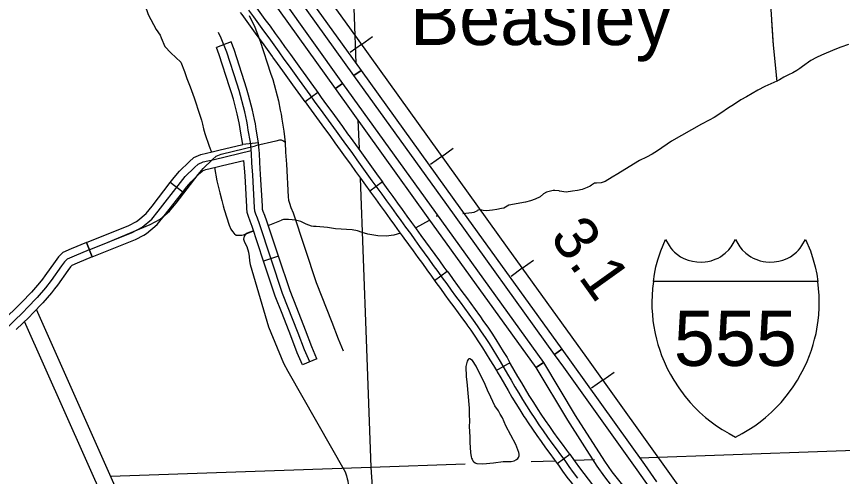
# Model space of a CAD drawing. Extents: x -117616 to 64730, y 54117 to 789866.
# Drawn here: x 62585 to 62743.2, y 55155.2 to 55243.3 of the extents above; entities that cross this region are included whole.
import ezdxf

# ---------------------------------------------------------------- set-up
doc = ezdxf.new("R2010")
doc.units = 0
for name, color, linetype in [('Level 19', 7, 'Continuous'), ('Level 23', 7, 'Continuous'), ('Level 25', 7, 'Continuous'), ('Level 31', 7, 'Continuous'), ('Level 35', 7, 'Continuous'), ('Level 40', 7, 'Continuous'), ('Level 43', 7, 'Continuous'), ('Level 45', 7, 'Continuous'), ('Level 46', 7, 'Continuous'), ('Level 48', 7, 'Continuous'), ('Level 5', 7, 'Continuous')]:
    doc.layers.add(name, color=color, linetype=linetype)

msp = doc.modelspace()

# ---------------------------------------------------------------- linework, layer by layer
at = {"layer": 'Level 19'}
for p, q in [((62636.98, 55252.48), (62650.98, 55232.96)), ((62649.6, 55231.97), (62635.61, 55251.48)), ((62646.06, 55229.46), (62632.12, 55248.97)), ((62633.5, 55249.96), (62647.45, 55230.45)), ((62650.98, 55232.96), (62649.6, 55231.97)), ((62647.45, 55230.45), (62646.06, 55229.46)), ((62689.41, 55179.53), (62688.03, 55178.54)), ((62685.88, 55177.02), (62684.5, 55176.03))]:
    msp.add_line(p, q, dxfattribs=at)
for points in [[(62649.6, 55231.97), (62650.98, 55232.96)], [(62688.03, 55178.54), (62667.37, 55207.25), (62649.6, 55231.97)], [(62650.98, 55232.96), (62668.75, 55208.24), (62689.41, 55179.53)], [(62646.06, 55229.46), (62647.45, 55230.45)], [(62647.45, 55230.45), (62665.21, 55205.73), (62685.88, 55177.02)], [(62684.5, 55176.03), (62663.83, 55204.74), (62646.06, 55229.46)], [(62706.94, 55192.49), (62707.15, 55193.94), (62707.45, 55195.32), (62707.82, 55196.65), (62708.36, 55198.36), (62709.29, 55200.59), (62710, 55199.41), (62710.31, 55198.91), (62710.62, 55198.52), (62711.01, 55198.14), (62711.58, 55197.66), (62712.16, 55197.25), (62712.8, 55196.89), (62713.62, 55196.58), (62714.43, 55196.38), (62715.29, 55196.26), (62716.2, 55196.24), (62716.86, 55196.29), (62717.4, 55196.36), (62717.99, 55196.48), (62718.8, 55196.78), (62719.33, 55197.01), (62719.77, 55197.24), (62720.2, 55197.53), (62720.72, 55197.93), (62721.39, 55198.59), (62721.86, 55199.16), (62722.25, 55199.8), (62722.69, 55200.56)], [(62722.69, 55200.56), (62723.12, 55199.8), (62723.51, 55199.16), (62723.98, 55198.59), (62724.66, 55197.93), (62725.17, 55197.53), (62725.6, 55197.24), (62726.04, 55197.01), (62726.57, 55196.78), (62727.38, 55196.48), (62727.97, 55196.36), (62728.51, 55196.29), (62729.17, 55196.24), (62730.08, 55196.26), (62730.95, 55196.38), (62731.75, 55196.58), (62732.57, 55196.89), (62733.21, 55197.25), (62733.79, 55197.66), (62734.36, 55198.14), (62734.75, 55198.52), (62735.06, 55198.91), (62735.37, 55199.41), (62736.08, 55200.59), (62737.01, 55198.36), (62737.55, 55196.65), (62737.93, 55195.32), (62738.22, 55193.94), (62738.44, 55192.49)], [(62706.96, 55192.49), (62706.8, 55191.2), (62706.71, 55189.85), (62706.67, 55188.6), (62706.68, 55187.47), (62706.76, 55186.15), (62706.87, 55185.01), (62706.99, 55184.18), (62707.28, 55182.58), (62707.54, 55181.46), (62707.82, 55180.44), (62708.16, 55179.38), (62708.53, 55178.33), (62709, 55177.18), (62709.6, 55175.87), (62710.22, 55174.69), (62710.84, 55173.61), (62711.8, 55172.13), (62712.98, 55170.54), (62713.97, 55169.36), (62714.84, 55168.43), (62715.8, 55167.49), (62716.94, 55166.47), (62718.01, 55165.62), (62719.02, 55164.88), (62720.12, 55164.14), (62721.43, 55163.36), (62722.69, 55162.69)], [(62738.44, 55192.49), (62706.94, 55192.49)], [(62722.69, 55162.69), (62723.94, 55163.36), (62725.25, 55164.14), (62726.35, 55164.88), (62727.37, 55165.62), (62728.43, 55166.47), (62729.58, 55167.49), (62730.53, 55168.43), (62731.4, 55169.36), (62732.39, 55170.54), (62733.57, 55172.13), (62734.53, 55173.61), (62735.15, 55174.69), (62735.77, 55175.87), (62736.37, 55177.18), (62736.84, 55178.33), (62737.21, 55179.38), (62737.55, 55180.44), (62737.83, 55181.46), (62738.09, 55182.58), (62738.39, 55184.18), (62738.5, 55185.01), (62738.62, 55186.15), (62738.69, 55187.47), (62738.7, 55188.6), (62738.67, 55189.85), (62738.57, 55191.2), (62738.42, 55192.49), (62706.96, 55192.49)], [(62688.03, 55178.54), (62689.41, 55179.53)], [(62689.41, 55179.53), (62691.19, 55177.06), (62705.25, 55157.42), (62707.56, 55154.15)], [(62706.17, 55153.17), (62703.86, 55156.43), (62689.81, 55176.07), (62688.03, 55178.54)], [(62684.5, 55176.03), (62685.88, 55177.02)], [(62685.88, 55177.02), (62692, 55166.87), (62697.59, 55158.07), (62699.02, 55156.07), (62700.26, 55154.45), (62703.1, 55150.95)], [(62701.78, 55149.88), (62698.92, 55153.4), (62697.66, 55155.06), (62696.18, 55157.12), (62690.55, 55165.97), (62684.5, 55176.03)]]:
    msp.add_lwpolyline(points, dxfattribs=at)
at = {"layer": 'Level 31'}
for p, q in [((62636.53, 55237.27), (62636.53, 55237.27)), ((62642.7, 55228.7), (62640.27, 55226.94)), ((62655.08, 55211.59), (62652.65, 55209.84)), ((62665.04, 55192.73), (62667.47, 55194.49)), ((62679.49, 55176.96), (62676.9, 55175.44)), ((62688.51, 55157.65), (62690.94, 55159.41))]:
    msp.add_line(p, q, dxfattribs=at)
for points in [[(62630.35, 55245.83), (62630.65, 55245.41), (62631.61, 55244.07), (62632.57, 55242.74), (62633.54, 55241.41), (62634.51, 55240.06), (62635.48, 55238.72), (62636.45, 55237.37), (62636.53, 55237.27)], [(62634.09, 55235.51), (62634.02, 55235.61), (62633.05, 55236.96), (62632.08, 55238.31), (62631.11, 55239.65), (62630.14, 55240.98), (62629.18, 55242.32), (62628.21, 55243.65), (62627.91, 55244.08)], [(62629.43, 55244.53), (62630.39, 55243.2), (62631.36, 55241.86), (62632.32, 55240.53), (62633.29, 55239.18), (62634.27, 55237.84), (62635.24, 55236.49), (62636.21, 55235.13), (62637.2, 55233.78), (62638.18, 55232.43), (62639.15, 55231.06), (62640.14, 55229.68), (62641.14, 55228.29), (62642.15, 55226.9), (62643.16, 55225.51), (62644.17, 55224.12), (62645.18, 55222.73), (62646.18, 55221.34), (62647.19, 55219.95), (62648.19, 55218.57), (62649.18, 55217.2), (62650.16, 55215.85), (62651.13, 55214.5), (62652.1, 55213.16), (62653.06, 55211.83), (62654.01, 55210.52), (62654.94, 55209.22), (62655.87, 55207.94), (62656.79, 55206.68), (62657.7, 55205.42), (62658.6, 55204.17), (62659.51, 55202.93), (62660.41, 55201.7), (62661.29, 55200.47)], [(62636.53, 55237.27), (62637.43, 55236.01), (62638.41, 55234.66), (62639.39, 55233.3), (62640.37, 55231.93), (62641.36, 55230.56), (62642.36, 55229.17), (62642.7, 55228.7)], [(62640.27, 55226.94), (62639.92, 55227.41), (62638.92, 55228.81), (62637.93, 55230.19), (62636.96, 55231.55), (62635.98, 55232.9), (62635, 55234.25), (62634.09, 55235.51)], [(62642.7, 55228.7), (62643.36, 55227.78), (62644.37, 55226.39), (62645.38, 55225), (62646.39, 55223.61), (62647.4, 55222.22), (62648.4, 55220.83), (62648.9, 55220.15)], [(62640.27, 55226.94), (62640.93, 55226.02), (62641.95, 55224.62), (62642.96, 55223.24), (62643.96, 55221.85), (62644.97, 55220.46), (62645.97, 55219.07), (62646.47, 55218.39)], [(62648.9, 55220.15), (62649.4, 55219.45), (62650.39, 55218.08), (62651.38, 55216.72), (62652.35, 55215.37), (62653.32, 55214.03), (62654.28, 55212.71), (62655.08, 55211.59)], [(62646.47, 55218.39), (62646.97, 55217.69), (62647.96, 55216.32), (62648.94, 55214.97), (62649.92, 55213.62), (62650.89, 55212.28), (62651.85, 55210.95), (62652.65, 55209.84)], [(62661.28, 55203.05), (62660.72, 55203.81), (62659.82, 55205.05), (62658.91, 55206.3), (62658, 55207.55), (62657.09, 55208.82), (62656.16, 55210.1), (62655.22, 55211.4), (62655.08, 55211.59)], [(62652.65, 55209.84), (62652.79, 55209.64), (62653.73, 55208.34), (62654.66, 55207.06), (62655.57, 55205.8), (62656.48, 55204.54), (62657.39, 55203.29), (62658.3, 55202.04), (62658.85, 55201.28)], [(62667.47, 55194.49), (62666.89, 55195.28), (62666.03, 55196.48), (62665.16, 55197.69), (62664.28, 55198.9), (62663.39, 55200.12), (62662.51, 55201.35), (62661.62, 55202.58), (62661.28, 55203.05)], [(62658.85, 55201.28), (62659.19, 55200.82), (62660.08, 55199.59), (62660.96, 55198.36), (62661.85, 55197.14), (62662.73, 55195.93), (62663.59, 55194.73), (62664.45, 55193.53), (62665.04, 55192.73)], [(62661.29, 55200.47), (62662.18, 55199.24), (62663.06, 55198.02), (62663.94, 55196.81), (62664.81, 55195.61), (62665.67, 55194.41), (62666.53, 55193.22), (62667.39, 55192.04), (62668.23, 55190.87), (62669.08, 55189.7), (62669.93, 55188.54), (62670.76, 55187.39), (62671.6, 55186.25), (62672.42, 55185.13), (62673.22, 55184.02), (62673.99, 55182.9), (62674.75, 55181.77), (62675.49, 55180.62), (62676.22, 55179.47), (62676.93, 55178.32), (62677.64, 55177.16), (62678.33, 55175.98), (62679.03, 55174.78), (62679.73, 55173.58), (62680.43, 55172.36), (62681.16, 55171.14), (62681.89, 55169.92), (62682.65, 55168.69), (62683.43, 55167.47), (62684.23, 55166.25), (62685.04, 55165.05), (62685.86, 55163.87), (62686.69, 55162.71), (62687.52, 55161.56), (62688.35, 55160.43), (62689.16, 55159.31), (62689.97, 55158.19), (62690.78, 55157.07), (62691.6, 55155.94), (62692.43, 55154.83)], [(62667.47, 55194.49), (62667.75, 55194.1), (62668.6, 55192.92), (62669.45, 55191.75), (62670.29, 55190.59), (62671.14, 55189.43), (62671.98, 55188.28), (62672.81, 55187.14), (62673.64, 55186.01), (62673.69, 55185.94)], [(62665.04, 55192.73), (62665.32, 55192.34), (62666.17, 55191.16), (62667.02, 55189.99), (62667.87, 55188.82), (62668.71, 55187.66), (62669.55, 55186.51), (62670.39, 55185.36), (62671.21, 55184.25), (62671.25, 55184.2)], [(62673.69, 55185.94), (62674.45, 55184.88), (62675.23, 55183.74), (62676, 55182.59), (62676.75, 55181.43), (62677.49, 55180.27), (62678.21, 55179.1), (62678.92, 55177.93), (62679.49, 55176.96)], [(62671.25, 55184.2), (62671.99, 55183.16), (62672.75, 55182.06), (62673.49, 55180.94), (62674.23, 55179.81), (62674.94, 55178.68), (62675.65, 55177.53), (62676.35, 55176.39), (62676.9, 55175.44)], [(62684.89, 55167.97), (62684.69, 55168.28), (62683.92, 55169.49), (62683.18, 55170.7), (62682.44, 55171.91), (62681.73, 55173.12), (62681.02, 55174.33), (62680.32, 55175.54), (62679.62, 55176.74), (62679.49, 55176.96)], [(62676.9, 55175.44), (62677.04, 55175.22), (62677.73, 55174.03), (62678.43, 55172.82), (62679.14, 55171.6), (62679.87, 55170.37), (62680.61, 55169.14), (62681.38, 55167.9), (62682.17, 55166.66), (62682.38, 55166.33)], [(62690.94, 55159.41), (62690.38, 55160.19), (62689.56, 55161.32), (62688.74, 55162.44), (62687.91, 55163.58), (62687.09, 55164.74), (62686.28, 55165.9), (62685.47, 55167.08), (62684.89, 55167.97)], [(62682.38, 55166.33), (62682.98, 55165.41), (62683.81, 55164.2), (62684.64, 55163.01), (62685.47, 55161.83), (62686.31, 55160.67), (62687.14, 55159.55), (62687.94, 55158.44), (62688.51, 55157.65)], [(62690.94, 55159.41), (62691.19, 55159.07), (62691.99, 55157.95), (62692.8, 55156.83), (62693.63, 55155.74), (62694.46, 55154.65), (62695.31, 55153.57), (62696.18, 55152.5), (62697.06, 55151.43), (62697.31, 55151.14)], [(62688.51, 55157.65), (62688.75, 55157.32), (62689.56, 55156.19), (62690.39, 55155.05), (62691.24, 55153.92), (62692.09, 55152.81), (62692.96, 55151.7), (62693.85, 55150.6), (62694.76, 55149.5), (62695.03, 55149.19)]]:
    msp.add_lwpolyline(points, dxfattribs=at)
at = {"layer": 'Level 35'}
for points in [[(62609.46, 55245.77), (62609.54, 55245.51), (62610.23, 55243.68), (62611.76, 55240.82), (62612.48, 55239.69), (62612.71, 55239.21), (62613.38, 55237.54), (62614.52, 55236.32), (62616.48, 55234.53), (62617.15, 55232.74), (62617.62, 55231.4), (62618.22, 55229.84), (62619.02, 55227.73), (62620.13, 55224.38), (62620.44, 55223.41), (62620.58, 55222.67), (62620.78, 55221.78), (62621.07, 55220.85), (62621.89, 55218.42), (62622.31, 55217.32)], [(62744.3, 55237.93), (62742.85, 55237.43), (62741.69, 55236.95), (62739.13, 55235.9), (62738.19, 55235.41), (62737.12, 55234.85), (62735.52, 55233.69), (62735, 55233.34), (62734.42, 55232.95), (62733.68, 55232.49), (62732.8, 55232.1), (62731.9, 55231.69), (62731.11, 55231.17), (62730.56, 55230.88), (62729.43, 55230.4), (62728.29, 55229.9), (62726.97, 55229.17), (62725.88, 55228.56), (62724.81, 55227.92), (62723.7, 55227.32), (62722.47, 55226.51), (62721.13, 55225.64), (62720.03, 55224.9), (62718.6, 55223.93), (62717.66, 55223.42), (62716.16, 55222.68), (62710.43, 55219.37), (62707.76, 55217.57), (62706.72, 55216.93), (62705.6, 55216.36), (62704.3, 55215.71), (62701.51, 55213.98), (62700.13, 55213.16), (62699.06, 55212.49), (62697.7, 55211.67), (62696.98, 55211.4), (62696.04, 55211.37), (62695.68, 55211.35), (62695.12, 55210.96), (62694.83, 55210.78), (62694.28, 55210.52), (62693.32, 55210.15), (62692.45, 55209.94), (62691.44, 55209.79), (62690.27, 55209.65), (62688.98, 55209.84), (62688.9, 55209.86), (62688.07, 55209.96), (62687.75, 55209.94), (62686.51, 55209.66), (62685.93, 55209.33), (62685.3, 55208.71), (62684.32, 55208.3), (62683.45, 55208), (62682.43, 55207.74), (62679.28, 55207.16), (62678.66, 55206.77), (62678.31, 55206.59), (62677.85, 55206.49), (62677, 55206.3), (62676.13, 55206.18), (62674.97, 55206.06), (62674.35, 55206.09), (62674.09, 55206.15), (62673.85, 55206.24), (62673.59, 55206.25), (62673.21, 55206.09), (62673.12, 55206.02), (62672.83, 55205.85), (62672.57, 55205.75), (62672.16, 55205.67), (62670.43, 55205.5)], [(62622.92, 55214.38), (62623.36, 55211.77), (62623.93, 55209.51), (62624.3, 55208.06), (62624.54, 55206.99), (62624.73, 55206.32), (62625.71, 55203.31), (62626.06, 55202.53), (62626.33, 55202.12), (62626.65, 55201.71), (62626.73, 55201.64), (62627.06, 55201.41), (62627.14, 55201.4), (62628.16, 55201.37), (62628.65, 55201.53), (62630.39, 55202.23)], [(62665.76, 55205.01), (62665.69, 55205), (62665.38, 55205.02)], [(62633.21, 55203.26), (62635.76, 55204.29)], [(62658.51, 55201.76), (62657.27, 55201.41), (62655.76, 55201.22), (62654.18, 55201.28), (62652.29, 55201.6), (62651.21, 55201.91), (62650.27, 55202.23), (62649.26, 55202.42), (62646.08, 55202.63), (62644.55, 55202.85), (62642.38, 55203.02), (62641.84, 55203.03), (62641.46, 55203.09), (62640.48, 55203.49), (62639.43, 55203.99), (62638.42, 55204.24), (62637.78, 55204.33), (62637.09, 55204.38), (62636.13, 55204.37), (62635.76, 55204.29)], [(62663.99, 55204.18), (62661.47, 55202.79)], [(62630.39, 55202.23), (62629, 55201.69), (62628.77, 55201.46), (62628.57, 55201.2), (62628.47, 55200.64), (62628.61, 55200.26), (62628.8, 55199.81), (62629.11, 55199.24), (62629.4, 55198.15), (62629.52, 55197.32), (62629.62, 55196.5), (62629.74, 55195.74), (62633.23, 55183.83), (62636.12, 55176.86), (62636.96, 55175.31)], [(62672.99, 55176.32), (62672.3, 55177.36), (62671.82, 55177.68), (62671.64, 55177.67), (62671.49, 55177.54), (62671.3, 55177.25), (62671.15, 55176.76), (62671.06, 55176.21), (62671.13, 55174.27), (62671.2, 55173.31), (62671.68, 55168.23), (62671.7, 55167.01), (62671.71, 55165.74), (62671.7, 55164.76), (62671.78, 55162.75), (62671.77, 55161.67), (62671.91, 55159.75), (62672.05, 55158.91), (62672.13, 55158.67), (62672.22, 55158.46), (62672.39, 55158.16), (62672.56, 55157.99), (62672.81, 55157.78), (62672.95, 55157.69), (62673.16, 55157.64), (62674.27, 55157.61), (62676.32, 55157.75), (62678.18, 55158.03), (62679.69, 55158.04), (62680.29, 55158.17), (62680.72, 55158.39), (62680.97, 55158.62), (62681.14, 55158.81), (62681.24, 55159.1), (62681.27, 55159.4), (62681.17, 55159.78), (62680.63, 55161.3), (62678.7, 55164.83), (62678.05, 55166.37), (62677.61, 55167.12), (62677.3, 55167.71), (62676.59, 55168.72), (62675.81, 55170.37), (62675.18, 55171.72), (62674.75, 55172.75), (62672.99, 55176.32)], [(62636.96, 55175.31), (62647.92, 55156.04), (62648.18, 55155.31), (62648.33, 55154.68), (62648.41, 55154.3), (62648.48, 55153.7), (62648.45, 55153.42), (62648.41, 55153.14), (62648.14, 55152), (62648.09, 55151.03), (62648.18, 55150.47), (62648.28, 55149.65), (62648.22, 55148.95), (62647.94, 55147.69), (62646.8, 55145.48)]]:
    msp.add_lwpolyline(points, dxfattribs=at)
at = {"layer": 'Level 40'}
for p, q in [((62651.04, 55237.93), (62653.18, 55239.47)), ((62651.04, 55237.93), (62648.89, 55236.39)), ((62666.44, 55216.49), (62668.58, 55218.03)), ((62666.44, 55216.49), (62664.3, 55214.94)), ((62681.85, 55195.05), (62679.71, 55193.5)), ((62681.85, 55195.05), (62683.99, 55196.59)), ((62697.28, 55173.62), (62699.42, 55175.16)), ((62697.28, 55173.62), (62695.13, 55172.09))]:
    msp.add_line(p, q, dxfattribs=at)
msp.add_lwpolyline([(62637.37, 55256.92), (62648.76, 55241.09), (62678.97, 55199.04), (62694.17, 55177.97), (62721.93, 55139.13)], dxfattribs=at)
msp.add_lwpolyline([(62637.37, 55256.92), (62648.76, 55241.09), (62678.97, 55199.04), (62694.17, 55177.97), (62721.93, 55139.13)], dxfattribs=at)
at = {"layer": 'Level 43'}
for points in [[(62748.68, 55304.66), (62742.04, 55304.26), (62733.62, 55305.06), (62732.35, 55301.35), (62730.44, 55296.9), (62729.42, 55295.64), (62729.11, 55295.41), (62728.63, 55295.06), (62728.29, 55294.74), (62727.9, 55294.42), (62727.45, 55293.89), (62727.28, 55293.73), (62727.12, 55293.36), (62726.93, 55293.02), (62726.77, 55292.59), (62726.61, 55292.33), (62726.56, 55291.78), (62726.58, 55291.24), (62726.57, 55290.72), (62726.66, 55290.02), (62727.34, 55277.94), (62728.17, 55264.3), (62729.89, 55237.82), (62730.57, 55230.82)], [(62729.59, 55242.49), (62729.84, 55238.54)], [(62729.84, 55238.54), (62729.89, 55237.82), (62730.2, 55234.6)], [(62730.46, 55231.97), (62730.57, 55230.82)]]:
    msp.add_lwpolyline(points, dxfattribs=at)
at = {"layer": 'Level 45'}
for p, q in [((62626.09, 55238.41), (62623.3, 55237.32)), ((62631.33, 55219.08), (62628.34, 55218.76)), ((62616.83, 55209.63), (62614.45, 55211.46)), ((62598.37, 55199.99), (62599.51, 55197.21)), ((62599.5, 55197.21), (62598.38, 55199.99)), ((62635.17, 55197.37), (62632.32, 55196.42)), ((62642.51, 55177.71), (62639.76, 55176.53))]:
    msp.add_line(p, q, dxfattribs=at)
for points in [[(62629.57, 55243.46), (62630.62, 55241.25), (62631.66, 55238.57), (62633.64, 55232.4), (62634.05, 55231.23), (62635.16, 55227.1), (62635.5, 55225.35), (62635.68, 55224.6), (62635.8, 55223.61), (62636.2, 55221.33), (62636.44, 55219.12), (62636.49, 55217.32), (62636.67, 55214.99), (62637.02, 55208.76), (62637.08, 55208.11), (62637.25, 55207.53), (62637.54, 55206.72), (62637.95, 55205.67), (62642.39, 55192.32), (62645.36, 55184.72), (62646.57, 55181.53), (62647.56, 55179.22)], [(62641.14, 55177.12), (62640.14, 55179.43), (62638.93, 55182.62), (62635.96, 55190.22), (62631.52, 55203.57), (62631.12, 55204.62), (62630.83, 55205.43), (62630.65, 55206.02), (62630.59, 55206.66), (62630.24, 55212.89), (62630.07, 55215.22), (62630.01, 55217.02), (62629.78, 55219.24), (62629.37, 55221.51), (62629.25, 55222.5), (62629.08, 55223.25), (62628.73, 55225), (62627.63, 55229.14), (62627.22, 55230.3), (62625.24, 55236.47), (62624.19, 55239.15), (62623.69, 55240.21)], [(62629.42, 55228.22), (62629.06, 55229.58), (62628.64, 55230.78), (62626.65, 55236.98), (62626.09, 55238.41)], [(62626.52, 55227.44), (62626.19, 55228.69), (62625.8, 55229.82), (62623.82, 55235.97), (62623.3, 55237.32)], [(62628.34, 55218.76), (62627.89, 55221.29), (62627.77, 55222.24), (62627.61, 55222.94), (62627.27, 55224.66), (62626.52, 55227.44)], [(62631.33, 55219.08), (62630.86, 55221.73), (62630.73, 55222.75), (62630.55, 55223.57), (62630.19, 55225.34), (62629.42, 55228.22)], [(62636.44, 55219.12), (62636.15, 55219.38), (62635.71, 55219.59), (62635.33, 55219.61), (62634.66, 55219.42), (62630.76, 55218.48)], [(62632.08, 55207.02), (62631.74, 55212.99), (62631.57, 55215.3), (62631.51, 55217.13), (62631.46, 55217.64), (62631.33, 55219.08)], [(62598.94, 55198.6), (62602.54, 55200.06), (62610.58, 55203.43), (62612.48, 55204.45), (62614.31, 55205.99), (62615.55, 55207.52), (62619.8, 55213.01), (62620.75, 55214.18), (62622.5, 55215.87), (62623.23, 55216.52), (62624.17, 55216.94), (62630.76, 55218.48)], [(62598.94, 55198.6), (62607.15, 55201.9), (62609.06, 55202.93), (62610.88, 55204.46), (62612.13, 55206), (62616.37, 55211.49), (62617.32, 55212.66), (62619.07, 55214.34), (62619.8, 55215), (62620.74, 55215.41), (62622.83, 55215.9), (62629.95, 55217.6)], [(62614.45, 55211.46), (62615.19, 55212.42), (62616.21, 55213.68), (62618.05, 55215.44), (62618.98, 55216.28), (62620.26, 55216.84), (62622.48, 55217.36), (62623.72, 55217.66)], [(62623.72, 55217.66), (62628.34, 55218.76)], [(62624.42, 55214.74), (62628.53, 55215.72)], [(62629.08, 55206.85), (62628.75, 55212.79), (62628.53, 55215.72)], [(62616.83, 55209.63), (62617.54, 55210.56), (62618.42, 55211.64), (62620.09, 55213.24), (62620.63, 55213.73), (62621.22, 55213.99), (62623.17, 55214.44), (62624.42, 55214.74)], [(62607.95, 55204.04), (62608.21, 55204.18), (62609.81, 55205.52), (62610.95, 55206.93), (62614.45, 55211.46)], [(62609.37, 55201.39), (62609.9, 55201.68), (62611.96, 55203.41), (62613.3, 55205.07), (62616.83, 55209.63)], [(62632.32, 55196.42), (62630.11, 55203.06), (62629.71, 55204.09), (62629.4, 55204.97), (62629.17, 55205.73), (62629.1, 55206.55), (62629.08, 55206.85)], [(62635.17, 55197.37), (62632.94, 55204.08), (62632.52, 55205.14), (62632.25, 55205.9), (62632.13, 55206.3), (62632.09, 55206.77), (62632.08, 55207.02)], [(62598.37, 55199.99), (62606.52, 55203.26), (62607.95, 55204.04)], [(62599.51, 55197.21), (62607.79, 55200.54), (62609.37, 55201.39)], [(62598.37, 55199.99), (62595.44, 55198.77), (62593.85, 55198.06), (62593.06, 55197.27), (62592.4, 55196.36), (62590.44, 55193.61), (62589.95, 55192.98)], [(62598.94, 55198.6), (62596.03, 55197.39), (62594.72, 55196.8), (62594.2, 55196.29), (62593.62, 55195.49), (62591.64, 55192.71), (62590.55, 55191.32), (62588.94, 55189.43), (62587.02, 55187.46), (62586.32, 55186.71), (62578.53, 55179.2)], [(62599.51, 55197.21), (62596.62, 55196.01), (62595.58, 55195.55), (62595.35, 55195.31), (62594.84, 55194.61), (62592.85, 55191.81), (62592.3, 55191.12)], [(62638.65, 55187.48), (62637.38, 55190.73), (62635.17, 55197.37)], [(62635.85, 55186.39), (62634.55, 55189.71), (62632.32, 55196.42)], [(62589.95, 55192.98), (62589.39, 55192.27), (62587.84, 55190.45), (62585.93, 55188.5), (62585.25, 55187.76), (62582.85, 55185.45)], [(62592.3, 55191.12), (62591.71, 55190.36), (62590.05, 55188.42), (62588.11, 55186.43), (62587.4, 55185.66), (62584.94, 55183.29)], [(62642.51, 55177.71), (62641.54, 55179.99), (62640.33, 55183.16), (62638.65, 55187.48)], [(62639.76, 55176.53), (62638.75, 55178.87), (62637.53, 55182.08), (62635.85, 55186.39)]]:
    msp.add_lwpolyline(points, dxfattribs=at)
at = {"layer": 'Level 46'}
for points in [[(62608.76, 55142.33), (62588.8, 55187.14)], [(62606.02, 55141.11), (62586.54, 55184.84)]]:
    msp.add_lwpolyline(points, dxfattribs=at)
at = {"layer": 'Level 5'}
for points in [[(62649, 55260.86), (62649.98, 55234.36)], [(62650.38, 55223.45), (62650.58, 55218.01)], [(62650.79, 55212.34), (62651.94, 55181.37)], [(62651.94, 55181.37), (62652.85, 55156.93)], [(62704.26, 55158.73), (62758.13, 55160.62)], [(62652.85, 55156.93), (62670.92, 55157.56)], [(62683.52, 55158), (62688.14, 55158.16)], [(62691.74, 55158.29), (62695.68, 55158.43)], [(62603.02, 55155.21), (62652.85, 55156.93)], [(62652.85, 55156.93), (62659.94, 55052.46)]]:
    msp.add_lwpolyline(points, dxfattribs=at)

# ---------------------------------------------------------------- texts
at = {"layer": 'Level 23'}
msp.add_text('555', height=10.56, dxfattribs=at).set_placement((62710.87, 55176.34))
at = {"layer": 'Level 25'}
msp.add_text('Beasley', height=10.56, dxfattribs=at).set_placement((62660.34, 55237.82))
at = {"layer": 'Level 48'}
msp.add_text('3.1', height=8.448, rotation=305.5648, dxfattribs=at).set_placement((62686.97, 55201))

doc.saveas('drawing.dxf')
